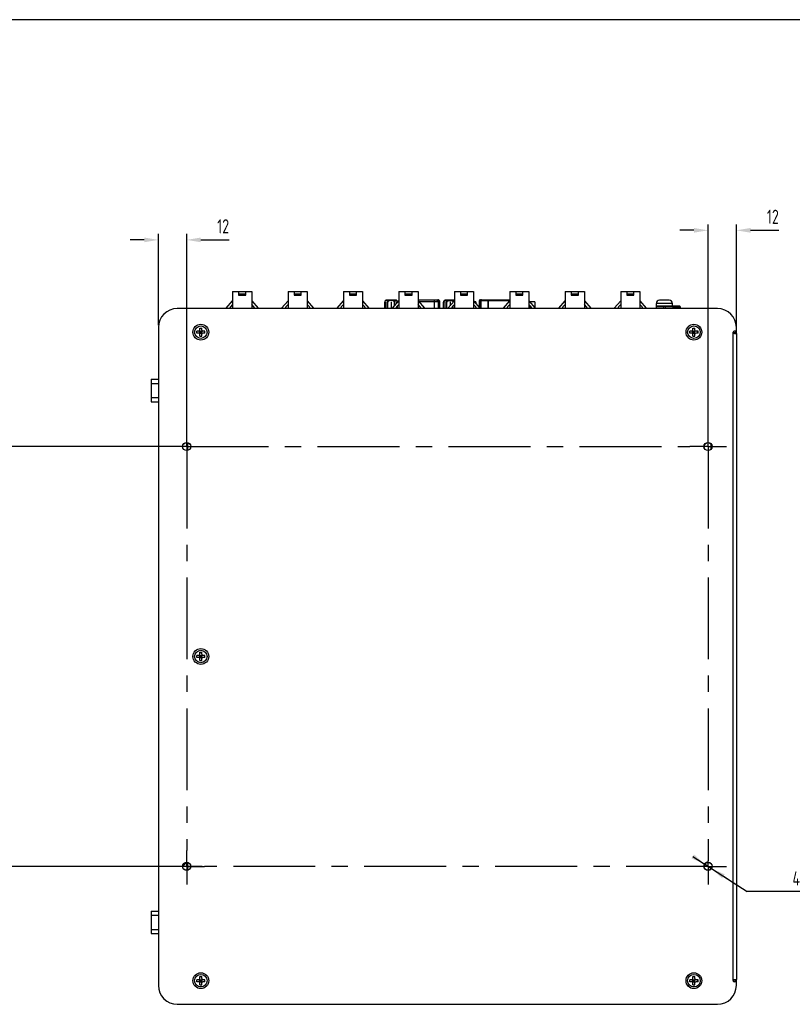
# Model space of a CAD drawing. Header units: millimetres. Extents: x 0 to 1750, y -1720 to 477.
# Tile 314 of 317: x 549 to 877, y 60 to 477. Entities that reach past the tile are written whole.
import ezdxf

# ---------------------------------------------------------------- set-up
doc = ezdxf.new("R2010")
doc.units = ezdxf.units.MM
doc.header["$LTSCALE"] = 92.51
doc.header["$PDMODE"] = 3
doc.header["$PDSIZE"] = 8
doc.linetypes.add('CENTER', pattern=[0.6, 0.375, -0.075, 0.075, -0.075])
doc.layers.get('0').update_dxf_attribs({"linetype": 'CONTINUOUS'})
doc.layers.get('Defpoints').update_dxf_attribs({"linetype": 'CONTINUOUS'})
for name, color, linetype in [('000-VC5000_DXF_DIMENSION', 7, 'CONTINUOUS'), ('000-VC5000_DXF_FORMAT', 7, 'CONTINUOUS'), ('101305731_14DXF_CONTINUOUS_LINE', 7, 'CONTINUOUS'), ('101305731_DXF_CONTINUOUS_LINE', 7, 'CONTINUOUS'), ('101400705_14DXF_CONTINUOUS_LINE', 7, 'CONTINUOUS'), ('8002-B4-M4-1DXF_CONTINUOUS_LINE', 7, 'CONTINUOUS'), ('8002_SP-M4-1DXF_CONTINUOUS_LINE', 7, 'CONTINUOUS'), ('90_VGA_WLDR-DXF_CONTINUOUS_LINE', 7, 'CONTINUOUS'), ('DE-11-069662DXF_CONTINUOUS_LINE', 7, 'CONTINUOUS'), ('DE-11-080277DXF_CONTINUOUS_LINE', 7, 'CONTINUOUS'), ('DE-11-080278_DXF_AXIS', 7, 'CONTINUOUS'), ('DE-11-080278DXF_CONTINUOUS_LINE', 7, 'CONTINUOUS'), ('DE-13-001875DXF_CONTINUOUS_LINE', 7, 'CONTINUOUS'), ('DE-17-000326DXF_CONTINUOUS_LINE', 7, 'CONTINUOUS'), ('DE-19-002068DXF_CONTINUOUS_LINE', 7, 'CONTINUOUS'), ('DE-20-027328DXF_CONTINUOUS_LINE', 7, 'CONTINUOUS'), ('DIMS', 7, 'CONTINUOUS'), ('LIGHTING_CONDXF_CONTINUOUS_LINE', 7, 'CONTINUOUS'), ('MANIFOLD_SOLDXF_CONTINUOUS_LINE', 7, 'CONTINUOUS'), ('SC-KM3X5B-JMDXF_CONTINUOUS_LINE', 7, 'CONTINUOUS'), ('SC-PSFM4X8_DXF_CONTINUOUS_LINE', 7, 'CONTINUOUS')]:
    doc.layers.add(name, color=color, linetype=linetype)
doc.styles.get("Standard").update_dxf_attribs({"font": 'ISOCP', "width": 0.8})
doc.dimstyles.new('DIMSTYLE_2', dxfattribs={"dimtxt": 6, "dimasz": 6, "dimexe": 2.5, "dimexo": 0.5, "dimgap": 0.75, "dimtad": 1, "dimdsep": 46, "dimtxsty": 'STANDARD', "dimblk": '_FILLED', "dimblk1": '_FILLED', "dimblk2": '_FILLED', "dimcen": 0.09, "dimclrt": 3, "dimazin": 2, "dimtol": 1, "dimtp": 0.2, "dimtm": 0.2, "dimtfac": 1, "dimtofl": 0, "dimtmove": 0, "dimatfit": 3, "dimldrblk": '_FILLED', "dimfxl": 1, "dimtolj": 1, "dimarcsym": 0})
doc.dimstyles.new('DIMSTYLE_3', dxfattribs={"dimtxt": 6, "dimasz": 6, "dimexe": 2.5, "dimexo": 0.5, "dimgap": 0.75, "dimtad": 1, "dimdsep": 46, "dimtxsty": 'STANDARD', "dimblk": '_FILLED', "dimblk1": '_FILLED', "dimblk2": '_FILLED', "dimcen": 0.09, "dimclrt": 3, "dimazin": 2, "dimtp": 0.2, "dimtm": 0.2, "dimtfac": 1, "dimtofl": 0, "dimtmove": 0, "dimatfit": 3, "dimldrblk": '_FILLED', "dimfxl": 1, "dimtolj": 1, "dimarcsym": 0})
doc.dimstyles.new('DIMSTYLE_5', dxfattribs={"dimtxt": 6, "dimasz": 6, "dimexe": 2.5, "dimexo": 0.5, "dimtad": 1, "dimdsep": 46, "dimtxsty": 'STANDARD', "dimblk": '_FILLED', "dimblk1": '_FILLED', "dimblk2": '_FILLED', "dimcen": 0.09, "dimclrt": 3, "dimazin": 2, "dimtp": 0.1, "dimtm": 0.1, "dimtfac": 1, "dimtmove": 0, "dimatfit": 2, "dimldrblk": '_FILLED', "dimfxl": 1, "dimtolj": 1, "dimarcsym": 0})

# ---------------------------------------------------------------- blocks, each defined once
blk = doc.blocks.new('_FILLED')
at = {"color": 0, "linetype": 'ByBlock'}
blk.add_solid([(0, 0), (-1, 0.167), (-1, -0.167)], dxfattribs=at)
blk = doc.blocks.new('*D11')
at = {"layer": '000-VC5000_DXF_DIMENSION', "color": 0, "lineweight": -2}
for p, q in [((618.88, 296.32), (538.95, 296.32)), ((541.45, 290.32), (541.45, 124.32)), ((626.5, 118.32), (538.95, 118.32))]:
    blk.add_line(p, q, dxfattribs=at)
at = {"layer": 'Defpoints', "color": 0}
for p in [(619.38, 296.32), (541.45, 118.32), (627, 118.32)]:
    blk.add_point(p, dxfattribs=at)
at = {"layer": '000-VC5000_DXF_DIMENSION', "color": 0, "linetype": 'ByBlock', "lineweight": -2, "xscale": 6, "yscale": 6, "zscale": 6}
for p, rotation in [((541.45, 296.32), 90), ((541.45, 118.32), 270)]:
    blk.add_blockref('_FILLED', p, dxfattribs=dict(at, rotation=rotation))
at = {"layer": '000-VC5000_DXF_DIMENSION', "color": 3, "insert": (532.7, 207.32), "char_height": 6, "attachment_point": 2, "rotation": 90, "line_spacing_factor": 0.9}
blk.add_mtext('\\A1;178%%p0.2', dxfattribs=at)
blk = doc.blocks.new('*D12')
at = {"layer": '000-VC5000_DXF_DIMENSION', "color": 0, "lineweight": -2}
for p, q in [((607.88, 347.82), (607.88, 386.44)), ((619.88, 297.32), (619.88, 386.44)), ((601.88, 383.94), (595.88, 383.94)), ((625.88, 383.94), (637.87, 383.94))]:
    blk.add_line(p, q, dxfattribs=at)
at = {"layer": 'Defpoints', "color": 0}
for p in [(607.88, 383.94), (607.88, 347.32), (619.88, 296.82)]:
    blk.add_point(p, dxfattribs=at)
at = {"layer": '000-VC5000_DXF_DIMENSION', "color": 0, "linetype": 'ByBlock', "lineweight": -2, "xscale": 6, "yscale": 6, "zscale": 6}
blk.add_blockref('_FILLED', (607.88, 383.94), dxfattribs=at)
at = {"layer": '000-VC5000_DXF_DIMENSION', "color": 0, "linetype": 'ByBlock', "lineweight": -2, "xscale": 6, "yscale": 6, "zscale": 6, "rotation": 180}
blk.add_blockref('_FILLED', (619.88, 383.94), dxfattribs=at)
at = {"layer": '000-VC5000_DXF_DIMENSION', "color": 3, "insert": (632.8, 392.69), "char_height": 6, "attachment_point": 1, "line_spacing_factor": 0.9}
blk.add_mtext('\\A1;12', dxfattribs=at)
blk = doc.blocks.new('*D13')
at = {"layer": '000-VC5000_DXF_DIMENSION', "color": 0, "lineweight": -2}
for p, q in [((840.88, 297.32), (840.88, 390.49)), ((852.88, 345.24), (852.88, 390.49)), ((834.88, 387.99), (828.88, 387.99)), ((858.88, 387.99), (870.87, 387.99))]:
    blk.add_line(p, q, dxfattribs=at)
at = {"layer": 'Defpoints', "color": 0}
for p in [(852.88, 387.99), (852.88, 344.74), (840.88, 296.82)]:
    blk.add_point(p, dxfattribs=at)
at = {"layer": '000-VC5000_DXF_DIMENSION', "color": 0, "linetype": 'ByBlock', "lineweight": -2, "xscale": 6, "yscale": 6, "zscale": 6}
blk.add_blockref('_FILLED', (840.88, 387.99), dxfattribs=at)
at = {"layer": '000-VC5000_DXF_DIMENSION', "color": 0, "linetype": 'ByBlock', "lineweight": -2, "xscale": 6, "yscale": 6, "zscale": 6, "rotation": 180}
blk.add_blockref('_FILLED', (852.88, 387.99), dxfattribs=at)
at = {"layer": '000-VC5000_DXF_DIMENSION', "color": 3, "insert": (865.8, 396.74), "char_height": 6, "attachment_point": 1, "line_spacing_factor": 0.9}
blk.add_mtext('\\A1;12', dxfattribs=at)
blk = doc.blocks.new('*D14')
at = {"layer": '000-VC5000_DXF_DIMENSION', "color": 0, "lineweight": -2}
for p, q in [((834.38, 122.54), (857.42, 107.6)), ((842.35, 117.37), (839.41, 119.27)), ((847.39, 114.1), (852.42, 110.84)), ((902.61, 107.6), (857.42, 107.6))]:
    blk.add_line(p, q, dxfattribs=at)
at = {"layer": 'Defpoints', "color": 0}
for p in [(839.41, 119.27), (842.35, 117.37)]:
    blk.add_point(p, dxfattribs=at)
at = {"layer": '000-VC5000_DXF_DIMENSION', "color": 0, "linetype": 'ByBlock', "lineweight": -2, "xscale": 6, "yscale": 6, "zscale": 6}
for p, rotation in [((839.41, 119.27), 327.0390845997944), ((842.35, 117.37), 147.0390845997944)]:
    blk.add_blockref('_FILLED', p, dxfattribs=dict(at, rotation=rotation))
at = {"layer": '000-VC5000_DXF_DIMENSION', "color": 3, "insert": (876.65, 116.22), "char_height": 6, "attachment_point": 1, "line_spacing_factor": 0.9}
blk.add_mtext('\\A1;{4-M3.5{\\fgdt;x}4}', dxfattribs=at)

msp = doc.modelspace()

# ---------------------------------------------------------------- linework, layer by layer
at = {"layer": '000-VC5000_DXF_FORMAT', "color": 7}
msp.add_line((1682, 477.301), (0, 477.301), dxfattribs=at)
at = {"layer": '101305731_14DXF_CONTINUOUS_LINE'}
for p, q in [((744.026, 355.154), (744.026, 358.265)), ((756.843, 358.265), (744.026, 358.265)), ((744.072, 358.265), (744.072, 355.101)), ((744.326, 358.565), (756.843, 358.565)), ((744.618, 354.82), (744.618, 358.265)), ((747.612, 358.565), (747.612, 354.82))]:
    msp.add_line(p, q, dxfattribs=at)
for centre, radius, start, end in [((744.326, 358.265), 0.3, 90, 180), ((744.367, 358.272), 0.292, 96.11025, 108.24726), ((744.367, 358.273), 0.291, 90.00538, 96.09053)]:
    msp.add_arc(centre, radius, start, end, dxfattribs=at)
for points, knots in [([(744.276, 358.55), (744.247, 358.54), (744.19, 358.511), (744.124, 358.444), (744.082, 358.359), (744.072, 358.296), (744.072, 358.265)], [0, 0, 0, 0, 0.2484236, 0.4979723, 0.7486413, 1, 1, 1, 1]), ([(744.618, 358.265), (744.618, 358.304), (744.634, 358.382), (744.699, 358.482), (744.797, 358.549), (744.875, 358.565), (744.914, 358.565)], [0, 0, 0, 0, 0.2517642, 0.5025001, 0.7517715, 1, 1, 1, 1])]:
    msp.add_open_spline(points, degree=3, knots=knots, dxfattribs=at)
at = {"layer": '101305731_DXF_CONTINUOUS_LINE'}
for p, q in [((744.026, 355.154), (744.026, 358.265)), ((744.026, 358.265), (756.843, 358.265)), ((744.072, 355.101), (744.072, 358.265)), ((744.326, 358.565), (756.843, 358.565)), ((744.618, 358.265), (744.618, 354.82)), ((747.612, 354.82), (747.612, 358.565))]:
    msp.add_line(p, q, dxfattribs=at)
for centre, radius, start, end in [((744.326, 358.265), 0.3, 90, 180), ((744.367, 358.275), 0.289, 90.02869, 97.96714)]:
    msp.add_arc(centre, radius, start, end, dxfattribs=at)
for points, knots in [([(744.072, 358.265), (744.072, 358.335), (744.123, 358.479), (744.258, 358.552), (744.327, 358.562)], [0, 0, 0, 0, 0.5022729, 1, 1, 1, 1]), ([(744.914, 358.565), (744.838, 358.565), (744.68, 358.5), (744.618, 358.341), (744.618, 358.265)], [0, 0, 0, 0, 0.4971668, 1, 1, 1, 1])]:
    msp.add_open_spline(points, degree=3, knots=knots, dxfattribs=at)
at = {"layer": '101400705_14DXF_CONTINUOUS_LINE'}
for q in [(825.883, 355.145), (829.121, 354.82)]:
    msp.add_line((829.121, 355.145), q, dxfattribs=at)
at = {"layer": '8002-B4-M4-1DXF_CONTINUOUS_LINE'}
for p, q in [((620.283, 297.966), (620.283, 294.675)), ((620.283, 119.966), (620.283, 116.675))]:
    msp.add_line(p, q, dxfattribs=at)
at = {"layer": '8002_SP-M4-1DXF_CONTINUOUS_LINE'}
for centre in [(619.883, 296.32), (840.883, 296.32), (619.883, 118.32), (840.883, 118.32)]:
    msp.add_circle(centre, 1.694, dxfattribs=at)
at = {"layer": '90_VGA_WLDR-DXF_CONTINUOUS_LINE'}
for p, q in [((703.816, 354.82), (703.816, 357.595)), ((703.816, 354.82), (703.816, 357.595)), ((703.819, 357.665), (703.819, 357.664)), ((708.475, 358.395), (704.616, 358.395)), ((708.475, 358.395), (704.616, 358.395)), ((705.181, 354.82), (705.181, 357.595)), ((705.181, 354.82), (705.181, 357.595)), ((707.911, 355.901), (707.911, 357.595)), ((707.911, 355.901), (707.911, 357.595)), ((709.276, 357.469), (709.276, 357.595)), ((709.276, 357.469), (709.276, 357.595)), ((709.276, 354.82), (709.276, 355.946)), ((709.276, 354.82), (709.276, 355.946)), ((717.943, 358.495), (726.405, 358.495)), ((717.943, 358.495), (726.405, 358.495)), ((727.206, 357.695), (718.313, 357.695)), ((727.206, 357.695), (718.313, 357.695)), ((724.937, 354.82), (724.937, 358.495)), ((724.937, 354.82), (724.937, 358.495)), ((726.406, 358.495), (726.404, 358.495)), ((726.406, 358.494), (726.404, 358.494)), ((726.415, 357.695), (726.415, 354.82)), ((726.415, 357.695), (726.415, 354.82)), ((727.175, 354.82), (727.175, 357.695)), ((727.175, 354.82), (727.175, 357.695)), ((727.206, 354.82), (727.206, 357.695)), ((727.206, 354.82), (727.206, 357.695)), ((728.806, 354.82), (728.806, 357.595)), ((728.806, 354.82), (728.806, 357.595)), ((728.809, 357.665), (728.809, 357.664)), ((733.343, 358.395), (729.606, 358.395)), ((733.343, 358.395), (729.606, 358.395)), ((730.171, 354.82), (730.171, 357.595)), ((730.171, 354.82), (730.171, 357.595)), ((732.901, 354.82), (732.901, 356.089)), ((732.901, 354.82), (732.901, 356.089))]:
    msp.add_line(p, q, dxfattribs=at)
for centre, radius, start, end in [((704.616, 357.595), 0.8, 90, 180), ((704.616, 357.595), 0.8, 90, 180), ((704.613, 357.595), 0.798, 175.02305, 180.00305), ((704.618, 357.595), 0.802, 177.20747, 177.72422), ((704.614, 357.595), 0.799, 177.72188, 179.99745), ((704.613, 357.595), 0.798, 175.31175, 177.2094), ((704.605, 357.596), 0.789, 174.86297, 175.30986), ((704.601, 357.596), 0.786, 172.66709, 174.86292), ((704.599, 357.596), 0.783, 171.94427, 172.66691), ((704.594, 357.597), 0.778, 170.49295, 171.94538), ((704.584, 357.599), 0.769, 169.35527, 170.49281), ((704.585, 357.598), 0.769, 169.67943, 170.01385), ((704.578, 357.6), 0.762, 168.89704, 169.35412), ((704.549, 357.607), 0.732, 163.0847, 165.27699), ((704.537, 357.61), 0.719, 161.8422, 163.08175), ((704.407, 357.598), 0.773, 9.11954, 9.85143), ((704.388, 357.595), 0.793, 359.98378, 9.08934), ((708.703, 357.595), 0.793, 170.9092, 180.0162), ((708.685, 357.598), 0.774, 170.47942, 170.8787), ((708.476, 357.595), 0.8, 360, 90), ((708.476, 357.595), 0.8, 360, 90), ((708.565, 357.614), 0.708, 17.53867, 20.54876), ((708.551, 357.609), 0.723, 17.34873, 17.54863), ((708.542, 357.606), 0.733, 14.75313, 17.34342), ((708.51, 357.599), 0.765, 10.67047, 11.40335), ((708.504, 357.598), 0.771, 9.3834, 10.66993), ((708.508, 357.599), 0.768, 9.93972, 10.29343), ((708.499, 357.597), 0.776, 8.13315, 9.3838), ((708.497, 357.597), 0.779, 7.05395, 8.13349), ((708.493, 357.596), 0.782, 5.61556, 7.05223), ((708.482, 357.595), 0.794, 4.71598, 5.61659), ((708.481, 357.595), 0.795, 4.93579, 5.05976), ((708.477, 357.595), 0.799, 359.99947, 4.93293), ((708.474, 357.595), 0.801, 3.02725, 4.71557), ((708.472, 357.595), 0.804, 2.37803, 3.02833), ((708.478, 357.595), 0.797, 0.00411, 2.38169), ((726.387, 357.72), 0.775, 88.73597, 89.99974), ((726.387, 357.726), 0.769, 88.6513, 89.9994), ((726.406, 357.695), 0.8, 0, 90), ((726.406, 357.695), 0.8, 0, 90), ((726.387, 357.718), 0.777, 84.92453, 88.65105), ((729.606, 357.595), 0.8, 90, 180), ((729.606, 357.595), 0.8, 90, 180), ((729.603, 357.595), 0.798, 175.02304, 180.00305), ((729.608, 357.595), 0.802, 177.20349, 177.72847), ((729.604, 357.595), 0.799, 177.72613, 179.99745), ((729.603, 357.595), 0.798, 175.31085, 177.20542), ((729.595, 357.596), 0.789, 174.86511, 175.30896), ((729.591, 357.596), 0.786, 172.66664, 174.86507), ((729.589, 357.596), 0.783, 171.95695, 172.66645), ((729.584, 357.597), 0.778, 170.49252, 171.9581), ((729.574, 357.599), 0.768, 169.36618, 170.49233), ((729.575, 357.598), 0.769, 169.67944, 170.01384), ((729.568, 357.6), 0.762, 168.92328, 169.36505), ((729.539, 357.607), 0.732, 163.08471, 165.277), ((729.527, 357.61), 0.719, 161.84229, 163.08175), ((729.394, 357.597), 0.777, 8.90998, 9.11987), ((729.378, 357.595), 0.793, 359.98478, 8.88134), ((733.693, 357.595), 0.792, 171.19553, 178.73663), ((733.678, 357.597), 0.777, 170.87959, 171.17061)]:
    msp.add_arc(centre, radius, start, end, dxfattribs=at)
for points, knots in [([(703.827, 357.732), (703.827, 357.726), (703.823, 357.704), (703.82, 357.682), (703.819, 357.665)], [0, 0, 0, 0, 0.2469146, 1, 1, 1, 1]), ([(703.841, 357.793), (703.84, 357.788), (703.835, 357.769), (703.831, 357.751), (703.828, 357.736)], [0, 0, 0, 0, 0.2459538, 1, 1, 1, 1]), ([(705.169, 357.73), (705.151, 357.832), (705.083, 358.009), (704.894, 358.179), (704.696, 358.253), (704.503, 358.273), (704.309, 358.255), (704.112, 358.184), (703.921, 358.02), (703.85, 357.847), (703.83, 357.746)], [0, 0, 0, 0, 0.1674163, 0.2922162, 0.3996151, 0.502105, 0.6045109, 0.711501, 0.835017, 1, 1, 1, 1]), ([(705.171, 357.72), (705.154, 357.821), (705.103, 357.961), (704.985, 358.097), (704.872, 358.184), (704.719, 358.247), (704.53, 358.272), (704.343, 358.26), (704.153, 358.204), (703.964, 358.069), (703.882, 357.922), (703.853, 357.835)], [0, 0, 0, 0, 0.1719428, 0.2403267, 0.3012052, 0.4110673, 0.515266, 0.6188621, 0.7258663, 0.8456693, 1, 1, 1, 1]), ([(705.181, 357.595), (705.181, 357.605), (705.18, 357.647), (705.176, 357.689), (705.171, 357.72)], [0, 0, 0, 0, 0.2529902, 1, 1, 1, 1]), ([(707.891, 357.72), (707.871, 357.781), (707.804, 357.894), (707.658, 358.02), (707.488, 358.112), (707.246, 358.197), (706.93, 358.254), (706.546, 358.273), (706.162, 358.254), (705.845, 358.197), (705.603, 358.112), (705.433, 358.02), (705.287, 357.894), (705.22, 357.781), (705.201, 357.72)], [0, 0, 0, 0, 0.062234, 0.1246657, 0.1871949, 0.2497661, 0.3748424, 0.5, 0.6251576, 0.7502339, 0.8128052, 0.8753343, 0.937766, 1, 1, 1, 1]), ([(707.891, 357.72), (707.852, 357.84), (707.711, 357.993), (707.488, 358.111), (707.246, 358.197), (706.93, 358.254), (706.546, 358.273), (706.162, 358.254), (705.845, 358.197), (705.603, 358.111), (705.38, 357.993), (705.239, 357.84), (705.201, 357.72)], [0, 0, 0, 0, 0.1234697, 0.1862146, 0.2489903, 0.3744608, 0.500001, 0.6255409, 0.7510108, 0.8137862, 0.8765307, 1, 1, 1, 1]), ([(707.911, 357.595), (707.911, 357.605), (707.911, 357.647), (707.916, 357.689), (707.921, 357.72)], [0, 0, 0, 0, 0.2529907, 1, 1, 1, 1]), ([(707.921, 357.726), (707.938, 357.825), (708.002, 357.996), (708.224, 358.21), (708.491, 358.276), (708.738, 358.262), (708.926, 358.209), (709.112, 358.084), (709.197, 357.945), (709.228, 357.862)], [0, 0, 0, 0, 0.1730537, 0.3028857, 0.5171833, 0.6215889, 0.7291056, 0.8484143, 1, 1, 1, 1]), ([(707.921, 357.72), (707.937, 357.82), (707.988, 357.959), (708.103, 358.094), (708.215, 358.181), (708.366, 358.245), (708.552, 358.272), (708.737, 358.262), (708.925, 358.21), (709.112, 358.084), (709.197, 357.945), (709.228, 357.862)], [0, 0, 0, 0, 0.1731164, 0.2421053, 0.3035195, 0.4142159, 0.5190269, 0.6230773, 0.7302, 0.8490357, 1, 1, 1, 1]), ([(709.26, 357.75), (709.258, 357.76), (709.25, 357.798), (709.238, 357.836), (709.228, 357.862)], [0, 0, 0, 0, 0.2596061, 1, 1, 1, 1]), ([(709.263, 357.736), (709.262, 357.741), (709.258, 357.76), (709.254, 357.779), (709.25, 357.793)], [0, 0, 0, 0, 0.2540378, 1, 1, 1, 1]), ([(709.272, 357.665), (709.272, 357.671), (709.27, 357.693), (709.267, 357.715), (709.264, 357.731)], [0, 0, 0, 0, 0.2528399, 1, 1, 1, 1]), ([(725.627, 358.495), (725.729, 358.495), (725.937, 358.453), (726.199, 358.274), (726.374, 358.009), (726.415, 357.799), (726.415, 357.695)], [0, 0, 0, 0, 0.2482247, 0.4974859, 0.748224, 1, 1, 1, 1]), ([(725.627, 358.495), (725.729, 358.495), (725.937, 358.453), (726.199, 358.274), (726.374, 358.009), (726.415, 357.799), (726.415, 357.695)], [0, 0, 0, 0, 0.248228, 0.4974455, 0.7481693, 1, 1, 1, 1]), ([(727.175, 357.695), (727.175, 357.797), (727.136, 358.004), (726.966, 358.267), (726.71, 358.447), (726.507, 358.492), (726.405, 358.495)], [0, 0, 0, 0, 0.2517504, 0.5024579, 0.7517249, 1, 1, 1, 1]), ([(727.175, 357.695), (727.175, 357.793), (727.139, 357.991), (726.982, 358.247), (726.745, 358.429), (726.553, 358.483), (726.456, 358.492)], [0, 0, 0, 0, 0.2516633, 0.5023952, 0.7517463, 1, 1, 1, 1]), ([(728.817, 357.732), (728.817, 357.726), (728.813, 357.704), (728.81, 357.682), (728.809, 357.665)], [0, 0, 0, 0, 0.2469146, 1, 1, 1, 1]), ([(728.831, 357.793), (728.83, 357.788), (728.825, 357.769), (728.821, 357.751), (728.818, 357.736)], [0, 0, 0, 0, 0.2459538, 1, 1, 1, 1]), ([(728.82, 357.746), (728.84, 357.847), (728.911, 358.02), (729.103, 358.185), (729.301, 358.255), (729.495, 358.273), (729.69, 358.252), (729.888, 358.177), (730.077, 358.003), (730.144, 357.824), (730.161, 357.72)], [0, 0, 0, 0, 0.1646217, 0.2877896, 0.3945109, 0.496703, 0.5990267, 0.7063903, 0.8315804, 1, 1, 1, 1]), ([(730.161, 357.72), (730.144, 357.821), (730.093, 357.961), (729.975, 358.097), (729.862, 358.184), (729.709, 358.247), (729.52, 358.272), (729.333, 358.26), (729.143, 358.204), (728.954, 358.069), (728.872, 357.922), (728.843, 357.835)], [0, 0, 0, 0, 0.1719428, 0.2403267, 0.3012051, 0.4110672, 0.5152658, 0.618862, 0.7258661, 0.8456691, 1, 1, 1, 1]), ([(730.171, 357.595), (730.171, 357.605), (730.17, 357.647), (730.166, 357.689), (730.161, 357.72)], [0, 0, 0, 0, 0.2529902, 1, 1, 1, 1]), ([(732.881, 357.72), (732.861, 357.781), (732.794, 357.894), (732.648, 358.02), (732.478, 358.112), (732.236, 358.197), (731.92, 358.254), (731.536, 358.273), (731.152, 358.254), (730.835, 358.197), (730.593, 358.112), (730.423, 358.02), (730.277, 357.894), (730.21, 357.781), (730.191, 357.72)], [0, 0, 0, 0, 0.062234, 0.1246657, 0.1871949, 0.2497661, 0.3748424, 0.5, 0.6251576, 0.7502339, 0.8128052, 0.8753343, 0.937766, 1, 1, 1, 1]), ([(730.191, 357.72), (730.229, 357.84), (730.37, 357.993), (730.593, 358.111), (730.835, 358.197), (731.152, 358.254), (731.536, 358.273), (731.92, 358.254), (732.236, 358.197), (732.478, 358.111), (732.701, 357.993), (732.842, 357.84), (732.881, 357.72)], [0, 0, 0, 0, 0.1234697, 0.1862145, 0.2489903, 0.3744608, 0.5000009, 0.6255409, 0.7510108, 0.8137862, 0.8765307, 1, 1, 1, 1]), ([(732.901, 357.613), (732.901, 357.622), (732.902, 357.658), (732.906, 357.694), (732.911, 357.72)], [0, 0, 0, 0, 0.2530494, 1, 1, 1, 1]), ([(732.911, 357.72), (732.923, 357.796), (732.965, 357.93), (733.078, 358.085), (733.207, 358.182), (733.298, 358.219), (733.343, 358.233)], [0, 0, 0, 0, 0.3249768, 0.5842863, 0.8021903, 1, 1, 1, 1]), ([(733.343, 358.233), (733.25, 358.205), (733.036, 358.086), (732.932, 357.855), (732.911, 357.72)], [0, 0, 0, 0, 0.4168264, 1, 1, 1, 1])]:
    msp.add_open_spline(points, degree=3, knots=knots, dxfattribs=at)
for points in [[(705.201, 357.72), (705.188, 357.68), (705.181, 357.637), (705.181, 357.595)], [(705.201, 357.72), (705.188, 357.68), (705.181, 357.637), (705.181, 357.595)], [(707.911, 357.595), (707.911, 357.637), (707.904, 357.68), (707.891, 357.72)], [(707.911, 357.595), (707.911, 357.637), (707.904, 357.68), (707.891, 357.72)], [(730.191, 357.72), (730.178, 357.68), (730.171, 357.637), (730.171, 357.595)], [(730.171, 357.595), (730.171, 357.637), (730.178, 357.68), (730.191, 357.72)], [(732.9, 357.612), (732.899, 357.649), (732.892, 357.685), (732.881, 357.72)], [(732.881, 357.72), (732.892, 357.685), (732.899, 357.648), (732.9, 357.612)]]:
    msp.add_open_spline(points, degree=3, dxfattribs=at)
at = {"layer": 'DE-11-069662DXF_CONTINUOUS_LINE'}
msp.add_line((842.183, 295.235), (842.183, 297.406), dxfattribs=at)
at = {"layer": 'DE-11-080277DXF_CONTINUOUS_LINE'}
for p, q in [((851.623, 345.087), (851.745, 344.445)), ((851.623, 69.553), (851.745, 70.195))]:
    msp.add_line(p, q, dxfattribs=at)
for centre, radius, start, end in [((851.783, 344.249), 0.2, 100.80692, 107.25579), ((851.483, 345.82), 1.4, 280.80692, 335.52447), ((851.783, 70.392), 0.2, 252.74421, 259.19308), ((851.483, 68.82), 1.4, 24.47553, 79.19308)]:
    msp.add_arc(centre, radius, start, end, dxfattribs=at)
at = {"layer": 'DE-11-080278_DXF_AXIS', "linetype": 'CENTER'}
for p, q in [((619.883, 296.32), (619.883, 304.07)), ((840.883, 296.32), (840.883, 304.07)), ((619.883, 296.32), (612.133, 296.32)), ((619.883, 296.32), (619.883, 124.975)), ((619.883, 296.32), (833.133, 296.32)), ((840.883, 296.32), (833.133, 296.32)), ((840.883, 296.32), (840.883, 120.704)), ((840.883, 296.32), (848.633, 296.32)), ((619.883, 118.32), (619.883, 124.975)), ((619.883, 118.32), (612.133, 118.32)), ((619.883, 118.32), (619.883, 110.57)), ((619.883, 118.32), (627.496, 118.32)), ((840.883, 118.32), (627.496, 118.32)), ((840.883, 118.32), (840.883, 120.704)), ((840.883, 118.32), (840.883, 110.57)), ((840.883, 118.32), (848.633, 118.32))]:
    msp.add_line(p, q, dxfattribs=at)
at = {"layer": 'DE-11-080278DXF_CONTINUOUS_LINE'}
for p, q in [((844.883, 354.82), (615.883, 354.82)), ((607.883, 346.82), (607.883, 67.82)), ((852.883, 345.24), (852.883, 346.82)), ((851.483, 69.9), (851.483, 344.74)), ((852.883, 345.24), (851.983, 345.24)), ((852.543, 344.24), (852.883, 344.24)), ((852.883, 344.24), (852.883, 70.4)), ((852.883, 69.4), (851.983, 69.4)), ((852.543, 70.4), (852.883, 70.4)), ((852.883, 67.82), (852.883, 69.4)), ((615.883, 59.82), (844.883, 59.82))]:
    msp.add_line(p, q, dxfattribs=at)
for centre, radius in [((625.883, 344.82), 3.35), ((834.883, 344.82), 3.35), ((619.883, 296.32), 1.75), ((840.883, 296.32), 1.75), ((625.883, 207.32), 3.35), ((619.883, 118.32), 1.75), ((840.883, 118.32), 1.75), ((625.883, 69.82), 3.35), ((834.883, 69.82), 3.35)]:
    msp.add_circle(centre, radius, dxfattribs=at)
for centre, radius, start, end in [((615.883, 346.82), 8, 90, 180), ((844.883, 346.82), 8, 0, 90), ((851.983, 344.74), 0.5, 90, 180), ((615.883, 67.82), 8, 180, 270), ((844.883, 67.82), 8, 270, 0), ((851.983, 69.9), 0.5, 180, 270)]:
    msp.add_arc(centre, radius, start, end, dxfattribs=at)
for points in [[(851.483, 344.74), (851.483, 344.718), (851.491, 344.668), (851.533, 344.589), (851.617, 344.503), (851.756, 344.416), (851.94, 344.34), (852.148, 344.284), (852.351, 344.249), (852.482, 344.24), (852.543, 344.24)], [(851.483, 69.9), (851.483, 69.923), (851.491, 69.973), (851.533, 70.051), (851.617, 70.137), (851.756, 70.224), (851.94, 70.3), (852.148, 70.357), (852.351, 70.391), (852.482, 70.4), (852.543, 70.4)]]:
    msp.add_open_spline(points, degree=3, knots=[0, 0, 0, 0, 0.0541611, 0.1191143, 0.20918, 0.3397671, 0.5075369, 0.6861649, 0.854081, 1, 1, 1, 1], dxfattribs=at)
at = {"layer": 'DE-13-001875DXF_CONTINUOUS_LINE'}
for p, q in [((852.383, 344.24), (852.383, 344.748)), ((852.883, 344.24), (852.883, 345.24)), ((852.383, 69.893), (852.383, 70.4)), ((852.883, 69.4), (852.883, 70.4))]:
    msp.add_line(p, q, dxfattribs=at)
at = {"layer": 'DE-17-000326DXF_CONTINUOUS_LINE'}
for p, q in [((604.883, 324.82), (604.883, 315.32)), ((604.883, 324.82), (607.883, 324.82)), ((604.883, 323.07), (607.883, 323.07)), ((604.883, 317.07), (607.883, 317.07)), ((604.883, 315.32), (607.883, 315.32)), ((604.883, 99.32), (604.883, 89.82)), ((604.883, 99.32), (607.883, 99.32)), ((604.883, 97.57), (607.883, 97.57)), ((604.883, 91.57), (607.883, 91.57)), ((604.883, 89.82), (607.883, 89.82))]:
    msp.add_line(p, q, dxfattribs=at)
at = {"layer": 'DE-19-002068DXF_CONTINUOUS_LINE'}
for p, q in [((704.368, 357.72), (704.368, 354.82)), ((706.533, 357.72), (706.533, 354.82)), ((708.698, 357.72), (708.698, 356.805)), ((708.698, 355.171), (708.698, 354.82)), ((729.358, 357.72), (729.358, 354.82)), ((731.523, 357.72), (731.523, 356.03)), ((742.516, 357.72), (741.791, 357.72)), ((742.516, 357.72), (742.516, 356.888)), ((742.516, 355.332), (742.516, 354.82)), ((767.506, 357.72), (765.291, 357.72)), ((765.341, 357.72), (765.341, 357.663)), ((765.341, 356.14), (765.341, 354.82)), ((767.506, 357.72), (767.506, 355.177))]:
    msp.add_line(p, q, dxfattribs=at)
at = {"layer": 'DE-20-027328DXF_CONTINUOUS_LINE'}
msp.add_line((618.195, 118.462), (619.741, 120.008), dxfattribs=at)
at = {"layer": 'DIMS'}
msp.add_arc((840.883, 118.32), 1.75, 90, 176.78397, dxfattribs=at)
at = {"layer": 'LIGHTING_CONDXF_CONTINUOUS_LINE'}
for p, q in [((639.343, 362.12), (639.343, 354.82)), ((639.343, 362.12), (647.443, 362.12)), ((641.893, 362.12), (641.893, 360.52)), ((641.893, 361.12), (644.893, 361.12)), ((641.893, 360.52), (644.893, 360.52)), ((644.893, 360.52), (644.893, 362.12)), ((647.443, 362.12), (647.443, 354.82)), ((662.843, 362.12), (662.843, 354.82)), ((662.843, 362.12), (670.943, 362.12)), ((665.393, 362.12), (665.393, 360.52)), ((665.393, 361.12), (668.393, 361.12)), ((665.393, 360.52), (668.393, 360.52)), ((668.393, 360.52), (668.393, 362.12)), ((670.943, 362.12), (670.943, 354.82)), ((686.343, 362.12), (686.343, 354.82)), ((686.343, 362.12), (694.443, 362.12)), ((688.893, 362.12), (688.893, 360.52)), ((688.893, 361.12), (691.893, 361.12)), ((688.893, 360.52), (691.893, 360.52)), ((691.893, 360.52), (691.893, 362.12)), ((694.443, 362.12), (694.443, 354.82)), ((709.843, 362.12), (709.843, 354.82)), ((709.843, 362.12), (717.943, 362.12)), ((712.393, 362.12), (712.393, 360.52)), ((712.393, 361.12), (715.393, 361.12)), ((712.393, 360.52), (715.393, 360.52)), ((715.393, 360.52), (715.393, 362.12)), ((717.943, 362.12), (717.943, 354.82)), ((733.343, 362.12), (733.343, 354.82)), ((733.343, 362.12), (741.443, 362.12)), ((735.893, 362.12), (735.893, 360.52)), ((735.893, 361.12), (738.893, 361.12)), ((735.893, 360.52), (738.893, 360.52)), ((738.893, 360.52), (738.893, 362.12)), ((741.443, 362.12), (741.443, 354.82)), ((756.843, 362.12), (756.843, 354.82)), ((756.843, 362.12), (764.943, 362.12)), ((759.393, 362.12), (759.393, 360.52)), ((759.393, 361.12), (762.393, 361.12)), ((759.393, 360.52), (762.393, 360.52)), ((762.393, 360.52), (762.393, 362.12)), ((764.943, 362.12), (764.943, 354.82)), ((780.343, 362.12), (780.343, 354.82)), ((780.343, 362.12), (788.443, 362.12)), ((782.893, 362.12), (782.893, 360.52)), ((782.893, 361.12), (785.893, 361.12)), ((782.893, 360.52), (785.893, 360.52)), ((785.893, 360.52), (785.893, 362.12)), ((788.443, 362.12), (788.443, 354.82)), ((803.843, 362.12), (803.843, 354.82)), ((803.843, 362.12), (811.943, 362.12)), ((806.393, 362.12), (806.393, 360.52)), ((806.393, 361.12), (809.393, 361.12)), ((806.393, 360.52), (809.393, 360.52)), ((809.393, 360.52), (809.393, 362.12)), ((811.943, 362.12), (811.943, 354.82)), ((636.643, 355.019), (639.343, 358.12)), ((636.643, 354.82), (636.643, 355.019)), ((639.343, 356.597), (638.389, 355.501)), ((647.443, 358.12), (650.143, 355.019)), ((648.397, 355.501), (647.443, 356.597)), ((650.143, 355.019), (650.143, 354.82)), ((660.143, 355.019), (662.843, 358.12)), ((660.143, 354.82), (660.143, 355.019)), ((662.843, 356.597), (661.889, 355.501)), ((670.943, 358.12), (673.643, 355.019)), ((671.897, 355.501), (670.943, 356.597)), ((673.643, 355.019), (673.643, 354.82)), ((683.643, 355.019), (686.343, 358.12)), ((683.643, 354.82), (683.643, 355.019)), ((686.343, 356.597), (685.389, 355.501)), ((694.443, 358.12), (697.143, 355.019)), ((695.397, 355.501), (694.443, 356.597)), ((697.143, 355.019), (697.143, 354.82)), ((707.143, 355.019), (709.843, 358.12)), ((707.143, 354.82), (707.143, 355.019)), ((709.843, 356.597), (708.889, 355.501)), ((717.943, 358.12), (720.643, 355.019)), ((718.897, 355.501), (717.943, 356.597)), ((720.643, 355.019), (720.643, 354.82)), ((730.643, 355.019), (733.343, 358.12)), ((730.643, 354.82), (730.643, 355.019)), ((733.343, 356.597), (732.389, 355.501)), ((741.443, 358.12), (744.143, 355.019)), ((742.397, 355.501), (741.443, 356.597)), ((744.143, 355.019), (744.143, 354.82)), ((754.143, 355.019), (756.843, 358.12)), ((754.143, 354.82), (754.143, 355.019)), ((756.843, 356.597), (755.889, 355.501)), ((764.943, 358.12), (767.643, 355.019)), ((765.897, 355.501), (764.943, 356.597)), ((767.643, 355.019), (767.643, 354.82)), ((777.643, 355.019), (780.343, 358.12)), ((777.643, 354.82), (777.643, 355.019)), ((780.343, 356.597), (779.389, 355.501)), ((788.443, 358.12), (791.143, 355.019)), ((789.397, 355.501), (788.443, 356.597)), ((791.143, 355.019), (791.143, 354.82)), ((801.143, 355.019), (803.843, 358.12)), ((801.143, 354.82), (801.143, 355.019)), ((803.843, 356.597), (802.889, 355.501)), ((811.943, 358.12), (814.643, 355.019)), ((812.897, 355.501), (811.943, 356.597)), ((814.643, 355.019), (814.643, 354.82))]:
    msp.add_line(p, q, dxfattribs=at)
for centre, start, end in [((639.143, 354.845), 138.95698, 180), ((647.643, 354.845), 0, 41.04302), ((662.643, 354.845), 138.95698, 180), ((671.143, 354.845), 0, 41.04302), ((686.143, 354.845), 138.95698, 180), ((694.643, 354.845), 0, 41.04302), ((709.643, 354.845), 138.95698, 180), ((718.143, 354.845), 0, 41.04302), ((733.143, 354.845), 138.95698, 180), ((741.643, 354.845), 0, 41.04302), ((756.643, 354.845), 138.95698, 180), ((765.143, 354.845), 0, 41.04302), ((780.143, 354.845), 138.95698, 180), ((788.643, 354.845), 0, 41.04302), ((803.643, 354.845), 138.95698, 180), ((812.143, 354.845), 0, 41.04302)]:
    msp.add_arc(centre, 1, start, end, dxfattribs=at)
at = {"layer": 'MANIFOLD_SOLDXF_CONTINUOUS_LINE'}
for p, q in [((828.921, 355.795), (824.421, 355.795)), ((829.121, 355.595), (825.883, 355.595)), ((829.121, 355.595), (829.121, 354.82))]:
    msp.add_line(p, q, dxfattribs=at)
for centre, start, end in [((824.421, 355.595), 90, 100.89383), ((828.921, 355.595), 0, 90)]:
    msp.add_arc(centre, 0.2, start, end, dxfattribs=at)
at = {"layer": 'SC-KM3X5B-JMDXF_CONTINUOUS_LINE'}
for p, q in [((625.483, 345.72), (625.483, 346.57)), ((625.483, 346.57), (626.283, 346.57)), ((625.483, 346.543), (626.283, 346.543)), ((626.283, 345.72), (626.283, 346.57)), ((834.483, 345.72), (834.483, 346.57)), ((834.483, 346.57), (835.283, 346.57)), ((834.483, 346.543), (835.283, 346.543)), ((835.283, 345.72), (835.283, 346.57)), ((624.133, 344.42), (624.133, 345.22)), ((624.983, 345.22), (624.133, 345.22)), ((624.983, 344.42), (624.133, 344.42)), ((624.16, 344.42), (624.16, 345.22)), ((625.336, 344.274), (626.429, 345.367)), ((626.429, 344.274), (625.336, 345.367)), ((625.483, 344.42), (625.483, 345.22)), ((625.483, 345.22), (626.283, 345.22)), ((625.483, 344.82), (626.283, 344.82)), ((625.483, 344.42), (626.283, 344.42)), ((625.483, 343.07), (625.483, 343.92)), ((625.483, 343.098), (626.283, 343.098)), ((625.483, 343.07), (626.283, 343.07)), ((625.883, 344.42), (625.883, 345.22)), ((626.283, 344.42), (626.283, 345.22)), ((626.283, 343.07), (626.283, 343.92)), ((627.633, 345.22), (626.783, 345.22)), ((627.633, 344.42), (626.783, 344.42)), ((627.605, 344.42), (627.605, 345.22)), ((627.633, 344.42), (627.633, 345.22)), ((833.133, 344.42), (833.133, 345.22)), ((833.983, 345.22), (833.133, 345.22)), ((833.983, 344.42), (833.133, 344.42)), ((833.16, 344.42), (833.16, 345.22)), ((834.336, 344.274), (835.429, 345.367)), ((835.429, 344.274), (834.336, 345.367)), ((834.483, 344.42), (834.483, 345.22)), ((834.483, 345.22), (835.283, 345.22)), ((834.483, 344.82), (835.283, 344.82)), ((834.483, 344.42), (835.283, 344.42)), ((834.483, 343.07), (834.483, 343.92)), ((834.483, 343.098), (835.283, 343.098)), ((834.483, 343.07), (835.283, 343.07)), ((834.883, 344.42), (834.883, 345.22)), ((835.283, 344.42), (835.283, 345.22)), ((835.283, 343.07), (835.283, 343.92)), ((836.633, 345.22), (835.783, 345.22)), ((836.633, 344.42), (835.783, 344.42)), ((836.605, 344.42), (836.605, 345.22)), ((836.633, 344.42), (836.633, 345.22)), ((625.483, 208.22), (625.483, 209.07)), ((625.483, 209.07), (626.283, 209.07)), ((625.483, 209.043), (626.283, 209.043)), ((626.283, 208.22), (626.283, 209.07)), ((624.133, 206.92), (624.133, 207.72)), ((624.983, 207.72), (624.133, 207.72)), ((624.983, 206.92), (624.133, 206.92)), ((624.16, 206.92), (624.16, 207.72)), ((626.429, 206.774), (625.336, 207.867)), ((625.336, 206.774), (626.429, 207.867)), ((625.483, 206.92), (625.483, 207.72)), ((625.483, 207.72), (626.283, 207.72)), ((625.483, 207.32), (626.283, 207.32)), ((625.483, 206.92), (626.283, 206.92)), ((625.483, 205.57), (625.483, 206.42)), ((625.483, 205.598), (626.283, 205.598)), ((625.483, 205.57), (626.283, 205.57)), ((625.883, 206.92), (625.883, 207.72)), ((626.283, 206.92), (626.283, 207.72)), ((626.283, 205.57), (626.283, 206.42)), ((627.633, 207.72), (626.783, 207.72)), ((627.633, 206.92), (626.783, 206.92)), ((627.605, 206.92), (627.605, 207.72)), ((627.633, 206.92), (627.633, 207.72)), ((625.483, 70.72), (625.483, 71.57)), ((625.483, 71.57), (626.283, 71.57)), ((625.483, 71.543), (626.283, 71.543)), ((626.283, 70.72), (626.283, 71.57)), ((834.483, 70.72), (834.483, 71.57)), ((834.483, 71.57), (835.283, 71.57)), ((834.483, 71.543), (835.283, 71.543)), ((835.283, 70.72), (835.283, 71.57)), ((624.133, 69.42), (624.133, 70.22)), ((624.983, 70.22), (624.133, 70.22)), ((624.983, 69.42), (624.133, 69.42)), ((624.16, 69.42), (624.16, 70.22)), ((626.429, 69.274), (625.336, 70.367)), ((625.336, 69.274), (626.429, 70.367)), ((625.483, 69.42), (625.483, 70.22)), ((625.483, 70.22), (626.283, 70.22)), ((625.483, 69.82), (626.283, 69.82)), ((625.483, 69.42), (626.283, 69.42)), ((625.483, 68.07), (625.483, 68.92)), ((625.483, 68.098), (626.283, 68.098)), ((625.483, 68.07), (626.283, 68.07)), ((625.883, 69.42), (625.883, 70.22)), ((626.283, 69.42), (626.283, 70.22)), ((626.283, 68.07), (626.283, 68.92)), ((627.633, 70.22), (626.783, 70.22)), ((627.633, 69.42), (626.783, 69.42)), ((627.605, 69.42), (627.605, 70.22)), ((627.633, 69.42), (627.633, 70.22)), ((833.133, 69.42), (833.133, 70.22)), ((833.983, 70.22), (833.133, 70.22)), ((833.983, 69.42), (833.133, 69.42)), ((833.16, 69.42), (833.16, 70.22)), ((835.429, 69.274), (834.336, 70.367)), ((834.336, 69.274), (835.429, 70.367)), ((834.483, 69.42), (834.483, 70.22)), ((834.483, 70.22), (835.283, 70.22)), ((834.483, 69.82), (835.283, 69.82)), ((834.483, 69.42), (835.283, 69.42)), ((834.483, 68.07), (834.483, 68.92)), ((834.483, 68.098), (835.283, 68.098)), ((834.483, 68.07), (835.283, 68.07)), ((834.883, 69.42), (834.883, 70.22)), ((835.283, 69.42), (835.283, 70.22)), ((835.283, 68.07), (835.283, 68.92)), ((836.633, 70.22), (835.783, 70.22)), ((836.633, 69.42), (835.783, 69.42)), ((836.605, 69.42), (836.605, 70.22)), ((836.633, 69.42), (836.633, 70.22))]:
    msp.add_line(p, q, dxfattribs=at)
for centre in [(625.883, 344.82), (834.883, 344.82), (625.883, 207.32), (625.883, 69.82), (834.883, 69.82)]:
    msp.add_circle(centre, 2.65, dxfattribs=at)
for centre, start, end in [((624.983, 345.72), 270, 0), ((624.983, 343.92), 0, 90), ((626.783, 345.72), 180, 270), ((626.783, 343.92), 90, 180), ((833.983, 345.72), 270, 0), ((833.983, 343.92), 0, 90), ((835.783, 345.72), 180, 270), ((835.783, 343.92), 90, 180), ((624.983, 208.22), 270, 0), ((624.983, 206.42), 0, 90), ((626.783, 208.22), 180, 270), ((626.783, 206.42), 90, 180), ((624.983, 70.72), 270, 0), ((624.983, 68.92), 0, 90), ((626.783, 70.72), 180, 270), ((626.783, 68.92), 90, 180), ((833.983, 70.72), 270, 0), ((833.983, 68.92), 0, 90), ((835.783, 70.72), 180, 270), ((835.783, 68.92), 90, 180)]:
    msp.add_arc(centre, 0.5, start, end, dxfattribs=at)
at = {"layer": 'SC-PSFM4X8_DXF_CONTINUOUS_LINE'}
for p, q in [((818.883, 355.72), (818.883, 354.82)), ((818.883, 355.72), (821.982, 355.72)), ((818.983, 355.82), (818.983, 356.92)), ((825.783, 356.92), (818.983, 356.92)), ((825.783, 355.82), (818.983, 355.82)), ((820.336, 358.404), (820.334, 358.413)), ((820.383, 355.72), (820.383, 355.82)), ((821.833, 358.42), (820.564, 358.42)), ((821.833, 358.404), (821.833, 358.42)), ((822.31, 354.82), (821.982, 355.72)), ((822.951, 354.845), (822.632, 355.72)), ((822.632, 355.72), (825.883, 355.72)), ((822.933, 358.42), (822.933, 358.404)), ((824.201, 358.42), (822.933, 358.42)), ((824.383, 355.72), (824.383, 355.82)), ((824.432, 358.413), (824.43, 358.404)), ((825.783, 355.82), (825.783, 356.92)), ((825.883, 355.72), (825.883, 354.82))]:
    msp.add_line(p, q, dxfattribs=at)
for centre, radius, start, end in [((820.483, 356.92), 1.5, 95.68916, 180), ((820.564, 356.804), 1.616, 89.98665, 98.1157), ((822.383, 343.724), 14.69, 87.85432, 92.14568), ((824.202, 356.804), 1.616, 81.8843, 90.01335), ((824.283, 356.92), 1.5, 0, 84.31084)]:
    msp.add_arc(centre, radius, start, end, dxfattribs=at)

# ---------------------------------------------------------------- dimensions: what is measured, and where the dimension line sits
at = {"layer": '000-VC5000_DXF_DIMENSION'}
dim = msp.add_linear_dim(base=(852.883, 387.987), p1=(840.883, 296.82), p2=(852.883, 344.74), dimstyle='DIMSTYLE_3', dxfattribs=at)
dim.commit()
dim.dimension.update_dxf_attribs({"geometry": '*D13', "text_midpoint": (867.959, 387.987), "dimtype": 160})
for base, p1, p2, angle, dimstyle, picture, middle in [((607.883, 383.94), (619.883, 296.82), (607.883, 347.32), 180, 'DIMSTYLE_3', '*D12', (634.959, 383.94)), ((541.452, 118.32), (619.383, 296.32), (626.996, 118.32), 270, 'DIMSTYLE_2', '*D11', (541.452, 207.32))]:
    dim = msp.add_linear_dim(base=base, p1=p1, p2=p2, angle=angle, dimstyle=dimstyle, dxfattribs=at)
    dim.commit()
    dim.dimension.update_dxf_attribs({"geometry": picture, "text_midpoint": middle, "dimtype": 160})
dim = msp.add_diameter_dim_2p(p1=(842.351, 117.368), p2=(839.415, 119.272), text='{4-M<>{\\fgdt;x}4}', dimstyle='DIMSTYLE_5', override={"dimtih": 1, "dimtoh": 1, "dimpost": '<>'}, dxfattribs=at)
dim.commit()
dim.dimension.update_dxf_attribs({"geometry": '*D14', "text_midpoint": (889.628, 107.595), "dimtype": 163})

doc.saveas('drawing.dxf')
